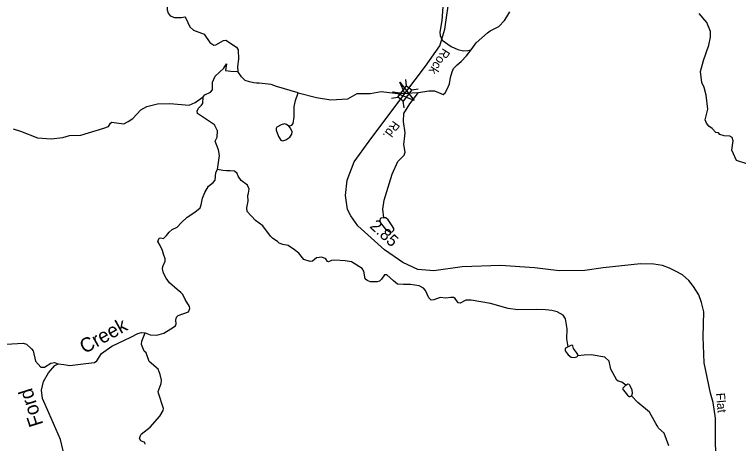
# Model space of a CAD drawing. Extents: x 2056842 to 2160602, y 826753 to 1016856.
# Drawn here: x 2131023 to 2138687, y 868802 to 873341 of the extents above; entities that cross this region are included whole.
import ezdxf

# ---------------------------------------------------------------- set-up
doc = ezdxf.new("R2010")
doc.units = 0
for name, color, linetype in [('Exist Hydrographic Creek Single Shore', 7, 'Continuous'), ('Exist Hydrographic Creek Single Shore Label', 7, 'Continuous'), ('Exist Hydrographic Misc Water Feature', 7, 'Continuous'), ('Exist Road Secondary Mileage Hundredths English Label', 7, 'Continuous'), ('Exist Road Secondary Structure Standard Bridge Attributed CELL', 7, 'Continuous'), ('Exist Road Secondary Structure Standard Bridge CELL', 7, 'Continuous'), ('Exist Road Secondary Type 51 Attributed', 7, 'Continuous'), ('Exist Road Secondary Type 51 Label', 7, 'Continuous')]:
    doc.layers.add(name, color=color, linetype=linetype)

msp = doc.modelspace()

# ---------------------------------------------------------------- linework, layer by layer
at = {"layer": 'Exist Hydrographic Creek Single Shore'}
for points in [[(2132629.2, 873461.2), (2132639.5, 873419.2), (2132637.6, 873389.3), (2132649.7, 873353.3), (2132671.9, 873325.4), (2132718, 873307.6), (2132792.1, 873310), (2132826, 873315), (2132838.6, 873301.2), (2132877.5, 873211.3), (2132917.7, 873176.1), (2132973, 873152.2), (2133029.5, 873130.8), (2133091, 873042.9), (2133132.4, 873017.8), (2133155, 873019), (2133235.4, 873066.8), (2133261.8, 873068), (2133374.8, 872993.9), (2133391.1, 872966.3), (2133394.9, 872868.3), (2133382.3, 872789.1), (2133387.3, 872736.3)], [(2135857.2, 872966.5), (2135910, 873039.4), (2136031.6, 873148.1), (2136057.7, 873168.2), (2136148.6, 873212.3), (2136208.8, 873276.3), (2136235.2, 873315.3), (2136265.3, 873369.3)], [(2138409.8, 872133), (2138371.9, 872160.8), (2138347.7, 872192.7), (2138335.4, 872224.6), (2138360.8, 872340.7), (2138346.3, 872488.6), (2138321.9, 872568.5), (2138299.9, 872622.4), (2138285.4, 872738.4), (2138316.5, 872854.4), (2138374.2, 873016.6), (2138391.6, 873100.7), (2138389.3, 873160.7), (2138350.8, 873256.5), (2138270.6, 873350.1)], [(2135299.7, 872516.5), (2135410.2, 872532.8), (2135469.2, 872532.8), (2135511.9, 872516.5), (2135559.6, 872495.1), (2135581, 872510.2), (2135604.8, 872550.4), (2135626.2, 872608.4), (2135640, 872673.5), (2135657.6, 872732.8), (2135671.4, 872769.3), (2135709.1, 872808.2), (2135751.8, 872843.4), (2135808.3, 872905), (2135857.2, 872966.5)], [(2133019.2, 872468.9), (2133039.3, 872489.2), (2133099, 872517.4), (2133118.9, 872545.2), (2133118.6, 872625.3), (2133148.5, 872689.7), (2133237.8, 872773.8), (2133267.9, 872818.1), (2133255.5, 872748.9), (2133314.5, 872740.1), (2133387.3, 872736.3)], [(2134027.7, 872510.7), (2133795.4, 872580.3), (2133741.4, 872600.4), (2133612.1, 872615.5), (2133583.2, 872614.5), (2133555.6, 872617), (2133509.1, 872628.3), (2133465.2, 872640.9), (2133425, 872679.8), (2133387.3, 872736.3)], [(2134027.7, 872510.7), (2134221.1, 872461.7), (2134370.5, 872437.8), (2134491.1, 872445.4), (2134551.3, 872449.1), (2134649.3, 872505.7), (2134788.7, 872505.7), (2134904.2, 872524.5), (2135051.1, 872508.2), (2135156.8, 872504.6), (2135234.4, 872510.7), (2135299.7, 872516.5)], [(2131007.5, 872132.3), (2131087.4, 872106.7), (2131267.7, 872037.5), (2131411.6, 872026.1), (2131535.7, 872038.6), (2131605.6, 872059), (2131725.8, 872063.4), (2131969.2, 872136.5), (2132019.2, 872156.7), (2132038.9, 872192.8), (2132054.9, 872200.9), (2132102.9, 872195.1), (2132178.9, 872183.5), (2132226.9, 872207.7), (2132274.7, 872239.9), (2132360.2, 872332.3), (2132424.2, 872367.5), (2132537.2, 872395.1), (2132668, 872397.6), (2132872, 872380.6), (2132936, 872410.8), (2133019.4, 872469.1)], [(2133171.4, 871700.6), (2133192.1, 871849.8), (2133181.9, 871909.8), (2133146.2, 872001.3), (2133167.6, 872041.6), (2133171.4, 872109.4), (2133138.8, 872173.4), (2132960.4, 872292.8), (2132957.9, 872317.2), (2132970.4, 872349.9), (2133001.8, 872381.3), (2133015.6, 872398.9), (2133019.2, 872468.9)], [(2138775.5, 871762.6), (2138667.4, 871796.2), (2138616.9, 871903.9), (2138630.3, 872004), (2138618.4, 872039.9), (2138594.2, 872053.8), (2138534.1, 872055.5), (2138490.2, 872071.3), (2138476.1, 872087.2), (2138448.2, 872091.1), (2138409.8, 872133)], [(2132406.7, 869974), (2132460.7, 869951.4), (2132529.7, 869950.2), (2132605.1, 869969), (2132679.1, 870014.2), (2132728.1, 870048.2), (2132733.1, 870069.5), (2132729.4, 870108.5), (2132738.2, 870138.6), (2132757, 870156.5), (2132865, 870194.1), (2132878.8, 870229.3), (2132876.3, 870251.9), (2132829.8, 870326.3), (2132803.4, 870380.3), (2132784.6, 870400.4), (2132744.4, 870430.6), (2132665.3, 870501), (2132628.9, 870550), (2132600, 870605.7), (2132588.7, 870649.7), (2132592.5, 870674.8), (2132617.6, 870731.4), (2132617.6, 870755.3), (2132601.3, 870804.3), (2132590, 870844.5), (2132564.9, 870897.2), (2132539.8, 870938.7), (2132556.1, 870973.9), (2132570, 870977.2), (2132601.3, 870971.4), (2132633.9, 871003.4), (2132660.3, 871038.7), (2132693.6, 871067.8), (2132744.4, 871090.2), (2132787.1, 871136.7), (2132852.4, 871197), (2132932.8, 871250.5), (2132988, 871297), (2132998.1, 871327.2), (2133014.1, 871397.1), (2133039.5, 871456.6), (2133078.4, 871523.2), (2133127.4, 871563.4), (2133147.5, 871588.5), (2133153.8, 871669.9), (2133171.4, 871700.6)], [(2131486, 869644.6), (2131546.5, 869637.6), (2131608.1, 869627.8), (2131778.8, 869650.4), (2131870.5, 869659.2), (2131895.6, 869676.8), (2131945.8, 869755.9), (2132055.1, 869831.3), (2132254.7, 869928), (2132328.8, 869965.7), (2132367.7, 869975.8), (2132406.7, 869974)], [(2130655.6, 869817.2), (2130665.6, 869793.3), (2130688, 869777.3), (2130747.9, 869769.5), (2130815.7, 869787.9), (2130935.5, 869854.4), (2131113.5, 869865.2), (2131149.4, 869853.3), (2131203.7, 869805.6), (2131219.7, 869781.7), (2131246.4, 869672.7), (2131300.4, 869609.9), (2131339.3, 869611.2), (2131407.1, 869653.9), (2131448.1, 869658.7), (2131486.3, 869644.9)], [(2131568, 867835.4), (2131625.6, 867959.3), (2131626.9, 868013.3), (2131629.4, 868086.2), (2131602.4, 868199.6), (2131600.5, 868315.6), (2131594.2, 868378.4), (2131581.3, 868459.5), (2131554.4, 868651.4), (2131511.5, 868844.8), (2131388.4, 869126.3), (2131319.2, 869279.5), (2131309.2, 869367.4), (2131331.8, 869457.9), (2131383.3, 869550.9), (2131448.6, 869628.8), (2131486, 869644.6)]]:
    msp.add_lwpolyline(points, dxfattribs=at)
at = {"layer": 'Exist Hydrographic Misc Water Feature'}
for points in [[(2135555.9, 873423.1), (2135548.3, 873277.3), (2135523.9, 873154.1), (2135528.3, 873118.1), (2135550.4, 873070.2), (2135644.7, 873002.7), (2135716.6, 872969), (2135775.6, 872957.7), (2135820.8, 872959), (2135857.2, 872966.5)], [(2133928.6, 872159.2), (2133960.6, 872171.3), (2133972.7, 872187.4), (2133984.2, 872257.4), (2133984, 872365.4), (2133997.3, 872431.5), (2134027.7, 872510.7)], [(2134933.1, 871189.7), (2134920.5, 871279.7), (2134935.9, 871377.9), (2135020.7, 871652.1), (2135082.1, 871784.4), (2135147.9, 871852.6), (2135157.7, 871884.6), (2135145.4, 871964.6), (2135154.9, 872056.7), (2135158.7, 872088.7), (2135140.1, 872208.5), (2135145.8, 872292.6), (2135207.3, 872394.8), (2135299.7, 872516.5)], [(2133928.6, 872159.2), (2133903.4, 872178.5), (2133882.1, 872183.5), (2133846.9, 872172.2), (2133801.7, 872147.1), (2133791.7, 872134.5), (2133792.9, 872116.9), (2133819.3, 872050.3), (2133843.1, 872010.1), (2133862, 872005.1), (2133895.9, 872013.9), (2133937.3, 872041.5), (2133958.7, 872074.2), (2133961.2, 872100.6), (2133944.8, 872139.5), (2133928.6, 872159.2)], [(2135035.7, 870522.4), (2134965.7, 870587.1), (2134940.6, 870587.1), (2134909.6, 870541.9), (2134886.6, 870520.6), (2134862.7, 870513), (2134789.9, 870511.8), (2134756, 870525.6), (2134735.9, 870544.4), (2134720.9, 870624.8), (2134703.3, 870653.7), (2134590.3, 870724.1), (2134522.9, 870736.1), (2134413.2, 870741.9), (2134379.3, 870739.4), (2134347.9, 870723.1), (2134337.9, 870728.1), (2134318.9, 870757.3), (2134276.6, 870772.9), (2134219.8, 870767.1), (2134177.1, 870731.9), (2134153.3, 870726.9), (2134086.9, 870750.2), (2134034.7, 870815.9), (2133988.3, 870851.7), (2133920.2, 870895.4), (2133864.3, 870907.2), (2133826.1, 870922.9), (2133806.7, 870939.2), (2133757.8, 870971.9), (2133732, 870996.6), (2133651.4, 871106.2), (2133573.1, 871161.8), (2133484.7, 871255.4), (2133482.7, 871295.4), (2133498.2, 871365.4), (2133493.9, 871427.4), (2133501.9, 871449.4), (2133507.7, 871491.4), (2133489.4, 871535.4), (2133421.3, 871585.1), (2133389.1, 871630.9), (2133379.8, 871659.9), (2133352.2, 871683.7), (2133307, 871687.5), (2133266.8, 871686.2), (2133229.1, 871691.8), (2133171.4, 871700.6)], [(2134933.1, 871189.7), (2134905.4, 871187.2), (2134894.1, 871178.4), (2134889.1, 871164.6), (2134892.9, 871140.7), (2134950.6, 871070.4), (2135002.1, 871036.4), (2135019.7, 871041.5), (2135038.5, 871059), (2135037.3, 871077.9), (2135013.4, 871115.6), (2134977, 871169.6), (2134953.2, 871189.7), (2134933.1, 871189.7)], [(2136884.4, 869825.3), (2136868.1, 869909.2), (2136874.3, 870016), (2136856.8, 870122.8), (2136831.6, 870160.5), (2136768.9, 870193.9), (2136711.1, 870207.7), (2136678.5, 870214), (2136645.8, 870216.5), (2136550.4, 870219), (2136350.7, 870215.2), (2136249, 870229.1), (2136061.9, 870282.8), (2135856, 870319.3), (2135799.5, 870318), (2135740.5, 870285.4), (2135717.9, 870291.6), (2135687.7, 870335.6), (2135670.1, 870345.7), (2135642.5, 870345.7), (2135589.8, 870340.6), (2135528.3, 870348.2), (2135461.7, 870321.8), (2135434.1, 870319.3), (2135407.7, 870341.9), (2135375.1, 870419.8), (2135353.7, 870447.4), (2135308.5, 870471.3), (2135214.3, 870483.9), (2135141.9, 870482.9), (2135078, 870486.6), (2135035.7, 870522.4)], [(2132407.8, 868797.1), (2132403.7, 868813.1), (2132359.6, 868830.9), (2132347.5, 868856.8), (2132355.5, 868888.8), (2132365.3, 868902.9), (2132458.8, 868975.3), (2132560.3, 869091.7), (2132596.2, 869149.9), (2132602.2, 869171.9), (2132547.4, 869335.6), (2132545.4, 869351.6), (2132576.9, 869435.7), (2132578.6, 869471.7), (2132566.5, 869531.7), (2132544.1, 869587.5), (2132450, 869669.2), (2132415.8, 869761), (2132397.5, 869780.9), (2132369.2, 869850.7), (2132370.9, 869886.7), (2132406.7, 869974)], [(2136884.4, 869825.3), (2136855.5, 869812.7), (2136850.5, 869801.4), (2136853, 869783.8), (2136884.4, 869739.8), (2136917, 869714.7), (2136949.7, 869710.9), (2136976.1, 869718.5), (2136987.4, 869731)], [(2136987.4, 869731), (2136986.1, 869742.3), (2136973.5, 869765), (2136939.6, 869807.7), (2136934.6, 869835.3), (2136925.8, 869844.1), (2136910.8, 869839.1), (2136884.4, 869825.3)], [(2137493.4, 869418.2), (2137453.2, 869450.9), (2137411.9, 869463.1), (2137400, 869471.1), (2137336.4, 869587.6), (2137316.3, 869671.7), (2137271.1, 869714.4), (2137128, 869740.8), (2137052.6, 869738.6), (2136987.4, 869731)], [(2137493.4, 869418.2), (2137463.3, 869388), (2137460.7, 869380.5), (2137470.8, 869366.7), (2137513.5, 869315.2), (2137531.1, 869301.3), (2137541.1, 869300.1), (2137553.7, 869305.1)], [(2137493.4, 869418.2), (2137517.2, 869434.5), (2137529.8, 869429.5), (2137537.3, 869415.7), (2137556.2, 869369.2), (2137561.2, 869332.8), (2137553.7, 869305.1)], [(2137949.2, 868779.2), (2137900.1, 868911.4), (2137841.9, 868963.1), (2137828.7, 868985.2), (2137813.6, 869014.1), (2137793.7, 869044.9), (2137745.1, 869132.6), (2137622.9, 869236.1), (2137553.7, 869305.1)]]:
    msp.add_lwpolyline(points, dxfattribs=at)
at = {"layer": 'Exist Road Secondary Structure Standard Bridge Attributed CELL'}
msp.add_lwpolyline([(2135103.8, 872623.3), (2135254.4, 872431.5), (2135028.1, 872522.3), (2135156.8, 872504.6)], close=True, dxfattribs=at)
at = {"layer": 'Exist Road Secondary Structure Standard Bridge CELL'}
for p, q in [((2135173.6, 872585.7), (2135164.3, 872654.1)), ((2135228.5, 872544), (2135296.9, 872553.3)), ((2135013.5, 872456.3), (2135081.9, 872465.6)), ((2135147.4, 872354.6), (2135138.1, 872422.9))]:
    msp.add_line(p, q, dxfattribs=at)
msp.add_lwpolyline([(2135081.9, 872465.6), (2135173.3, 872585.9), (2135229.5, 872543.2), (2135138.1, 872422.9)], close=True, dxfattribs=at)
at = {"layer": 'Exist Road Secondary Type 51 Attributed'}
for points in [[(2135156.8, 872504.6), (2135373.2, 872792.9), (2135525.2, 873007.8), (2135578.5, 873184.6), (2135630.7, 873554.5), (2135672.5, 873963.3), (2135700.1, 874354), (2135698.2, 874536.6), (2135669.7, 874717.2), (2135586.1, 874880.8), (2135419.8, 875077.6), (2135243.1, 875277.2), (2134799.4, 875875.2), (2134626.5, 876107.2), (2134419.3, 876343), (2134002.2, 876754.7), (2133501.5, 877234.8), (2133271.6, 877455.4), (2132977.1, 877740.6), (2132819.9, 877852.3)], [(2138445.8, 868643.9), (2138442, 868881.6), (2138443.9, 869069.8), (2138419.2, 869237.2), (2138389.8, 869335.1), (2138325.2, 869656.5), (2138311.9, 869932.2), (2138318.5, 870195.5), (2138295.9, 870294.6), (2138265.8, 870374.9), (2138211.6, 870463.3), (2138161.4, 870525.6), (2138095.1, 870585.9), (2138018.7, 870624), (2137956.5, 870658.2), (2137882.1, 870684.3), (2137791.7, 870698.4), (2137649.1, 870702.4), (2137255.4, 870662.2), (2137060.6, 870631), (2136788.9, 870629.1), (2136526.7, 870659.5), (2136167.5, 870684.2), (2135761.8, 870671.8), (2135461.6, 870630), (2135294.4, 870643.3), (2135132.9, 870717.5), (2134939, 870852.5), (2134656, 871104.2), (2134581.7, 871210.6), (2134549.5, 871276.9), (2134527.5, 871427.6), (2134542.9, 871589.3), (2134619.8, 871782.3), (2134777.5, 872001), (2135156.8, 872504.6)]]:
    msp.add_lwpolyline(points, dxfattribs=at)

# ---------------------------------------------------------------- texts
at = {"layer": 'Exist Hydrographic Creek Single Shore Label'}
for s, rotation, p in [('Creek', 29.01466, (2131765.1, 869748.1)), ('Ford', 107.51595, (2131329.1, 869006.4))]:
    msp.add_text(s, height=150, rotation=rotation, dxfattribs=at).set_placement(p)
at = {"layer": 'Exist Road Secondary Mileage Hundredths English Label'}
msp.add_text('2.85', height=125, rotation=317.9533, dxfattribs=at).set_placement((2134775.8, 871091.4))
at = {"layer": 'Exist Road Secondary Type 51 Label'}
for s, rotation, p in [('Rock', 237.52759, (2135559.8, 872990.8)), ('Rd.', 233.80328, (2135033.1, 872223.8)), ('Flat', 275.0291, (2138448.3, 869334.1))]:
    msp.add_text(s, height=95, rotation=rotation, dxfattribs=at).set_placement(p)

doc.saveas('drawing.dxf')
